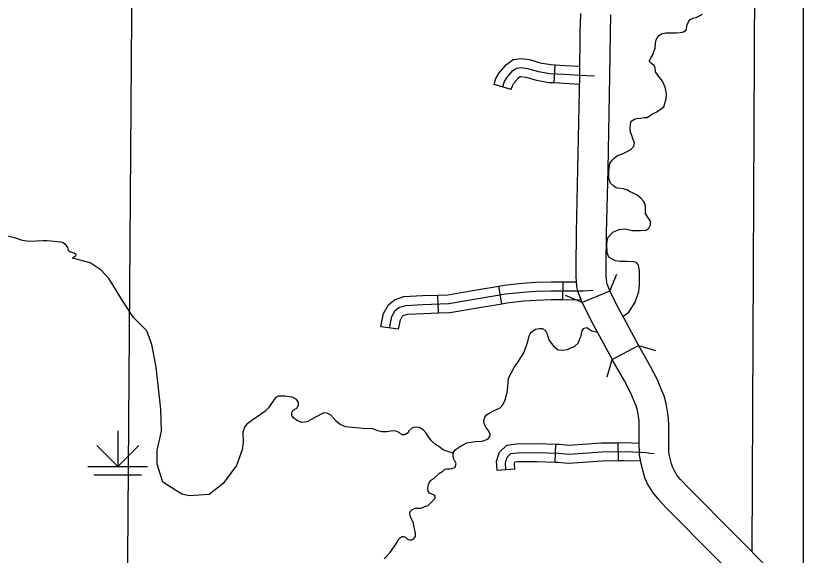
# Model space of a CAD drawing. Extents: x 8749 to 11879, y 13275 to 15339.
# Drawn here: x 10827.5 to 10959.7, y 13546.4 to 13636.9 of the extents above; entities that cross this region are included whole.
import ezdxf

# ---------------------------------------------------------------- set-up
doc = ezdxf.new("R2010")
doc.units = 0
for name, color, linetype in [('Level 10', 7, 'Continuous'), ('Level 32', 7, 'Continuous'), ('Level 35', 7, 'Continuous'), ('Level 37', 7, 'Continuous'), ('Level 4', 7, 'Continuous'), ('Level 44', 7, 'Continuous'), ('Level 5', 7, 'Continuous'), ('R_Draft', 7, 'Continuous')]:
    doc.layers.add(name, color=color, linetype=linetype)

msp = doc.modelspace()

# ---------------------------------------------------------------- linework, layer by layer
at = {"layer": 'Level 10'}
msp.add_line((10927.22, 13590.7), (10922.6, 13588.8), dxfattribs=at)
for points in [[(10922.6, 13588.8), (10922.14, 13589.97), (10921.92, 13590.52), (10921.7, 13591.45), (10921.63, 13592.46), (10921.6, 13592.99), (10921.57, 13594.83), (10921.65, 13600.49), (10921.89, 13611.21), (10922.18, 13626.88), (10922.28, 13634.17), (10922.36, 13637.27)], [(10927.36, 13637.08), (10927.28, 13634.07), (10927.17, 13626.8), (10926.89, 13611.11), (10926.65, 13600.4), (10926.57, 13594.83), (10926.6, 13593.17), (10926.62, 13592.76), (10926.66, 13592.2), (10926.7, 13592.04), (10926.79, 13591.81), (10927.22, 13590.7)], [(10927.22, 13590.7), (10928.61, 13587.95), (10929.53, 13586.28), (10932.04, 13581.61)], [(10922.6, 13588.8), (10924.19, 13585.61), (10925.14, 13583.89), (10927.65, 13579.23)], [(10927.65, 13579.23), (10932.04, 13581.61)], [(10932.04, 13581.61), (10934.03, 13578.12)], [(10929.68, 13575.65), (10927.65, 13579.23)], [(10959.72, 13538.61), (10956.22, 13541.83), (10954.17, 13543.9), (10948.32, 13549.78), (10940.49, 13557.65), (10939.11, 13559.13), (10938.56, 13559.8), (10938.03, 13560.67), (10937.75, 13561.23), (10937.61, 13561.73), (10937.29, 13563.06), (10937.16, 13563.75), (10937.14, 13565.49), (10937.14, 13568.12), (10937.11, 13569.39), (10936.92, 13570.54), (10936.72, 13571.84), (10936.36, 13573.13), (10935.94, 13574.18), (10935.26, 13575.82), (10934.06, 13578.06)], [(10929.65, 13575.7), (10930.73, 13573.68), (10931.3, 13572.3), (10931.61, 13571.52), (10931.83, 13570.77), (10931.99, 13569.76), (10932.12, 13568.93), (10932.14, 13568.06), (10932.14, 13565.46), (10932.17, 13563.25), (10932.4, 13562.01), (10932.76, 13560.51), (10933.05, 13559.45), (10933.65, 13558.23), (10934.48, 13556.89), (10935.34, 13555.84), (10936.89, 13554.18), (10944.77, 13546.25), (10950.62, 13540.37), (10952.75, 13538.23), (10958.49, 13532.93), (10959.72, 13531.89)]]:
    msp.add_lwpolyline(points, dxfattribs=at)
at = {"layer": 'Level 32'}
for p, q in [((10917.92, 13625.69), (10918.08, 13628.68)), ((10910.7, 13624.52), (10907.83, 13625.4)), ((10919.37, 13589.29), (10919.39, 13592.29)), ((10909.1, 13588.61), (10908.61, 13591.57)), ((10898.47, 13587.06), (10898.38, 13590.06)), ((10891.78, 13584.32), (10888.81, 13584.71)), ((10918.08, 13562.04), (10918.19, 13565.04)), ((10928.7, 13562.29), (10928.65, 13565.29)), ((10911.29, 13560.85), (10908.3, 13560.63))]:
    msp.add_line(p, q, dxfattribs=at)
for points in [[(10907.83, 13625.4), (10908.12, 13626.36), (10908.68, 13627.34), (10909.91, 13628.76), (10911.03, 13629.58), (10912.34, 13629.74), (10913.75, 13629.55), (10915.57, 13629.03), (10917.36, 13628.72), (10918.08, 13628.68)], [(10909.27, 13624.96), (10909.51, 13625.76), (10909.91, 13626.47), (10910.93, 13627.65), (10911.6, 13628.14), (10912.33, 13628.23), (10913.44, 13628.07), (10915.24, 13627.56), (10917.19, 13627.23), (10919.66, 13627.1), (10922.08, 13626.94), (10924.67, 13626.84)], [(10918.08, 13628.68), (10919.75, 13628.59), (10922.2, 13628.44)], [(10910.7, 13624.52), (10910.9, 13625.17), (10911.14, 13625.61), (10911.95, 13626.54), (10912.17, 13626.7), (10912.32, 13626.72), (10913.13, 13626.6), (10914.91, 13626.1), (10917.03, 13625.74), (10917.92, 13625.69)], [(10917.92, 13625.69), (10919.57, 13625.6), (10922.15, 13625.43)], [(10908.61, 13591.57), (10909.53, 13591.73), (10912.53, 13592.04), (10914.74, 13592.2), (10917.37, 13592.29), (10919.39, 13592.29)], [(10919.39, 13592.29), (10921.64, 13592.28)], [(10890.29, 13584.52), (10890.37, 13585.08), (10890.66, 13586.44), (10891.23, 13587.46), (10891.83, 13587.95), (10892.97, 13588.33), (10895.87, 13588.48), (10900.23, 13588.62), (10905.45, 13589.53), (10909.73, 13590.24), (10912.66, 13590.55), (10914.82, 13590.71), (10917.39, 13590.79), (10922.75, 13590.77), (10924.47, 13590.89)], [(10898.38, 13590.06), (10900.07, 13590.11), (10905.19, 13591.01), (10908.61, 13591.57)], [(10888.81, 13584.71), (10888.89, 13585.34), (10889.24, 13586.97), (10890.07, 13588.44), (10891.1, 13589.28), (10892.68, 13589.81), (10895.81, 13589.98), (10898.38, 13590.06)], [(10898.47, 13587.06), (10900.38, 13587.12), (10905.7, 13588.05), (10909.1, 13588.61)], [(10909.1, 13588.61), (10909.93, 13588.75), (10912.8, 13589.06), (10914.9, 13589.21), (10917.42, 13589.29), (10919.37, 13589.29)], [(10919.37, 13589.29), (10922.41, 13589.27)], [(10891.78, 13584.32), (10891.85, 13584.83), (10892.07, 13585.9), (10892.4, 13586.48), (10892.57, 13586.61), (10893.25, 13586.84), (10895.94, 13586.98), (10898.47, 13587.06)], [(10908.3, 13560.63), (10908.19, 13562.19), (10908.72, 13563.71), (10909.96, 13564.9), (10911.58, 13565.11), (10915.04, 13565.15), (10918.19, 13565.04)], [(10918.19, 13565.04), (10918.74, 13565.02), (10920.37, 13564.85), (10925.85, 13565.24), (10928.65, 13565.29)], [(10928.65, 13565.29), (10929.69, 13565.31), (10932.14, 13565.23)], [(10909.8, 13560.74), (10909.71, 13561.98), (10910.02, 13562.87), (10910.64, 13563.47), (10911.69, 13563.61), (10915.02, 13563.65), (10918.64, 13563.52), (10920.35, 13563.34), (10925.92, 13563.74), (10929.68, 13563.81), (10932.38, 13563.72), (10933.27, 13563.63), (10934.09, 13563.54), (10934.66, 13563.5)], [(10911.29, 13560.85), (10911.23, 13561.78), (10911.32, 13562.04), (10911.33, 13562.05), (10911.79, 13562.11), (10915, 13562.15), (10918.08, 13562.04)], [(10918.08, 13562.04), (10918.53, 13562.02), (10920.32, 13561.83), (10925.99, 13562.24), (10928.7, 13562.29)], [(10928.7, 13562.29), (10929.66, 13562.31), (10932.35, 13562.22)]]:
    msp.add_lwpolyline(points, dxfattribs=at)
at = {"layer": 'Level 35'}
for points in [[(10933.92, 13629.36), (10934.12, 13629.87), (10934.4, 13630.25), (10934.65, 13630.88), (10934.85, 13631.46), (10934.93, 13632.34), (10935.03, 13632.9), (10935.36, 13633.51), (10935.91, 13633.86), (10936.67, 13634.04), (10937.55, 13634.06), (10938.44, 13634.06), (10939.07, 13634.09), (10939.6, 13634.19), (10940.08, 13634.52), (10940.23, 13635.38), (10940.46, 13635.91), (10940.74, 13636.29), (10941.19, 13636.52), (10941.75, 13636.64), (10942.28, 13636.89), (10942.83, 13637.2)], [(10931.27, 13615.06), (10931.36, 13615.62), (10931.11, 13616.28), (10930.99, 13616.68), (10930.71, 13617.39), (10930.66, 13618.02), (10930.71, 13618.68), (10930.83, 13619.21), (10931.36, 13619.54), (10931.79, 13619.69), (10932.4, 13619.72), (10933.03, 13619.82), (10933.49, 13619.87), (10934.24, 13620.35), (10935.15, 13620.8), (10936.32, 13621.66), (10936.72, 13623), (10936.77, 13623.84), (10936.52, 13624.95), (10936.09, 13625.94), (10935.61, 13626.57), (10934.9, 13627.48), (10934.88, 13628.16), (10934.7, 13628.58), (10934.27, 13628.85), (10933.99, 13629.08), (10933.92, 13629.36)], [(10929.43, 13586.46), (10930.41, 13587.17), (10931.52, 13588.89), (10932.1, 13590.66), (10932.2, 13591.8), (10932.2, 13592.74), (10932.2, 13594.15), (10932.03, 13595.09), (10931.72, 13595.5), (10931.22, 13595.63), (10930.03, 13595.68), (10929, 13595.68), (10928.19, 13595.81), (10927.08, 13596.41), (10926.77, 13597.13), (10926.75, 13598.64), (10926.91, 13599.65), (10927.76, 13600.63), (10928.79, 13601.06), (10929.75, 13601.14), (10931.04, 13600.86), (10932.41, 13600.86), (10933.37, 13600.96), (10933.79, 13601.29), (10934.07, 13601.85), (10934.05, 13602.48), (10933.59, 13603.19), (10933.24, 13603.73), (10933.21, 13604.21), (10933.24, 13604.82), (10933.16, 13605.3), (10932.91, 13605.78), (10932.43, 13606.29), (10931.82, 13606.79), (10931.07, 13607.2), (10930.64, 13607.4), (10930.21, 13607.68), (10929.53, 13607.9), (10929.07, 13607.95), (10928.52, 13608), (10928.31, 13608.03), (10927.91, 13608.33), (10927.33, 13608.81), (10927.1, 13609.61), (10927.09, 13609.95), (10927.07, 13610.85), (10927.25, 13612.1), (10927.66, 13612.68), (10928.01, 13613.09), (10928.54, 13613.47), (10929.35, 13613.74), (10930.18, 13614.12), (10930.76, 13614.5), (10931.27, 13615.06)], [(10822.88, 13602.28), (10823.63, 13602.43), (10823.96, 13602.32), (10824.27, 13601.85), (10824.74, 13601.13), (10825.42, 13600.32), (10826.13, 13599.99), (10827.47, 13599.65), (10828.57, 13599.28)], [(10828.57, 13599.28), (10829.74, 13599.07), (10831.01, 13599.14), (10832.08, 13599.21), (10832.8, 13599.21), (10835.05, 13599.01), (10835.47, 13598.87), (10835.47, 13598.87), (10835.74, 13598.64), (10836.19, 13598.04), (10836.32, 13597.61), (10836.58, 13597.37), (10836.98, 13597.18), (10837.29, 13597.13), (10837.51, 13596.97), (10837.56, 13596.84), (10837.53, 13596.6), (10837.05, 13596.23)], [(10849.48, 13584.03), (10847.26, 13586.27), (10845.38, 13589.21), (10843.16, 13592.75), (10841.84, 13594.22), (10840.02, 13595.49), (10837.05, 13596.23)], [(10910.14, 13574.74), (10910.21, 13576.09), (10911.24, 13578.04), (10911.88, 13578.87), (10912.86, 13580.49), (10913.47, 13582.28), (10913.69, 13583.19), (10913.85, 13583.55), (10914.12, 13583.85), (10914.78, 13584.33), (10915.44, 13584.46), (10915.87, 13584.46), (10916.37, 13584.16), (10916.7, 13583.52), (10916.98, 13582.54), (10917.76, 13581.5), (10918.57, 13580.87), (10919.3, 13580.82), (10920.16, 13580.94), (10921.35, 13581.5), (10921.9, 13582.01), (10922.08, 13582.41), (10922.26, 13582.89)], [(10922.26, 13582.89), (10922.45, 13583.21), (10922.5, 13583.58), (10922.58, 13584.09), (10922.96, 13584.52), (10923.36, 13584.62), (10924.2, 13584.06), (10925.18, 13583.82)], [(10855.36, 13556.66), (10852.22, 13558.69), (10851.26, 13561.68), (10851.26, 13564.06), (10851.96, 13567.2), (10851.86, 13570.9), (10851.1, 13577.95), (10850.35, 13581.75), (10849.48, 13584.03)], [(10901.3, 13561.21), (10901.45, 13561.77), (10901.22, 13562.2), (10901.02, 13562.63), (10900.95, 13563.14), (10900.95, 13563.51), (10901.27, 13564.07), (10902.31, 13564.75), (10903.22, 13565.26), (10904.56, 13565.51), (10905.82, 13565.54), (10906.76, 13565.89), (10907.08, 13566.35), (10907.18, 13566.7), (10906.91, 13567.23), (10906.4, 13567.89), (10906.12, 13568.5), (10906.1, 13569), (10906.25, 13569.58), (10906.55, 13569.96), (10907.08, 13570.29), (10907.71, 13570.64), (10908.83, 13571.12), (10909.28, 13571.66), (10909.69, 13572.49), (10910.01, 13573.7), (10910.14, 13574.74)], [(10881.99, 13568.32), (10881.35, 13568.83), (10880.87, 13569.41), (10880.37, 13569.95), (10879.81, 13570.22), (10879.25, 13570.3), (10877.58, 13569.44), (10876.42, 13568.78), (10875.51, 13568.68), (10874.8, 13568.96), (10874.12, 13569.44), (10873.84, 13569.87), (10873.84, 13570.35), (10874.09, 13570.76), (10874.67, 13571.06), (10874.95, 13571.59), (10874.98, 13572.07), (10874.57, 13572.61), (10873.89, 13572.94), (10872.7, 13573.11), (10871.56, 13573.09), (10871.03, 13572.78), (10870.37, 13571.82), (10869.96, 13571.11), (10869.33, 13570.5), (10868.19, 13569.74), (10867.15, 13569.03), (10866.32, 13568.4), (10865.89, 13567.89), (10865.64, 13566.98), (10865.69, 13565.34), (10865.51, 13564.09), (10864.57, 13561.48)], [(10900.95, 13563.51), (10899.85, 13563.84), (10899.27, 13564.09), (10898.51, 13564.65), (10897.97, 13565.01), (10897.29, 13565.59), (10896.91, 13566.1), (10896.33, 13566.96), (10895.92, 13567.46), (10895.22, 13567.84), (10894.48, 13567.87), (10894, 13567.72), (10893.49, 13567.26), (10893.37, 13566.93), (10892.84, 13566.58), (10892.41, 13566.6), (10892.08, 13566.8), (10891.87, 13566.98), (10891.32, 13567.21), (10890.76, 13567.29), (10889.87, 13567.13), (10889.82, 13567.13), (10888.96, 13567.13), (10888.28, 13567.29), (10887.47, 13567.59), (10885.8, 13567.67), (10882.86, 13567.94), (10881.99, 13568.32)], [(10864.57, 13561.48), (10862.34, 13558.44), (10859.96, 13556.61), (10856.62, 13556.36), (10855.36, 13556.66)], [(10889.33, 13545.83), (10890.36, 13546.87), (10891.4, 13548.46), (10891.78, 13549.02), (10892.03, 13549.32), (10892.33, 13549.53), (10892.58, 13549.55), (10892.94, 13549.45), (10893.27, 13549.1), (10893.6, 13548.97), (10894.02, 13548.97), (10894.33, 13549.2), (10894.63, 13549.53), (10894.63, 13550.18), (10894.4, 13551.04), (10894.3, 13551.83), (10893.87, 13552.59), (10893.7, 13553.07), (10893.67, 13553.45), (10893.72, 13553.72), (10894.05, 13554.08), (10894.63, 13554.28), (10895.54, 13554.33), (10896.2, 13554.56), (10896.73, 13554.76), (10897.28, 13555.29), (10897.81, 13555.87), (10897.97, 13556.18), (10897.79, 13556.48), (10897.36, 13556.68), (10896.98, 13556.81), (10896.73, 13557.16), (10896.7, 13557.64), (10896.85, 13558.45), (10897.16, 13558.93), (10897.79, 13559.39), (10898.65, 13560.17), (10899.18, 13560.52), (10899.56, 13560.83), (10899.88, 13560.88), (10900.36, 13560.88), (10900.79, 13560.95), (10901.3, 13561.21)]]:
    msp.add_lwpolyline(points, dxfattribs=at)
at = {"layer": 'Level 37'}
for points in [[(10928.37, 13593.49), (10927.21, 13590.72)], [(10922.59, 13588.82), (10919.82, 13589.98)], [(10932.04, 13581.61), (10934.92, 13580.76)], [(10926.79, 13576.36), (10927.65, 13579.23)]]:
    msp.add_lwpolyline(points, dxfattribs=at)
at = {"layer": 'Level 4'}
msp.add_lwpolyline([(10953.53, 13820.42), (10953.48, 13747.58), (10953.48, 13747.19), (10951.54, 13643.03), (10951.54, 13642.23), (10951.1, 13546.98)], dxfattribs=at)
at = {"layer": 'Level 44'}
for p, q in [((10844.62, 13567.27), (10844.62, 13561.27)), ((10844.62, 13561.27), (10841.09, 13564.81)), ((10844.62, 13561.27), (10848.16, 13564.81)), ((10839.62, 13561.27), (10849.62, 13561.27)), ((10840.62, 13559.91), (10848.62, 13559.91))]:
    msp.add_line(p, q, dxfattribs=at)
at = {"layer": 'Level 5'}
msp.add_lwpolyline([(10846.99, 13644.47), (10846.23, 13538.28)], dxfattribs=at)
at = {"layer": 'R_Draft'}
msp.add_lwpolyline([(9678.09, 14456.3), (10959.72, 14456.3), (10959.72, 13439.87), (9678.09, 13439.87)], close=True, dxfattribs=at)

doc.saveas('drawing.dxf')
